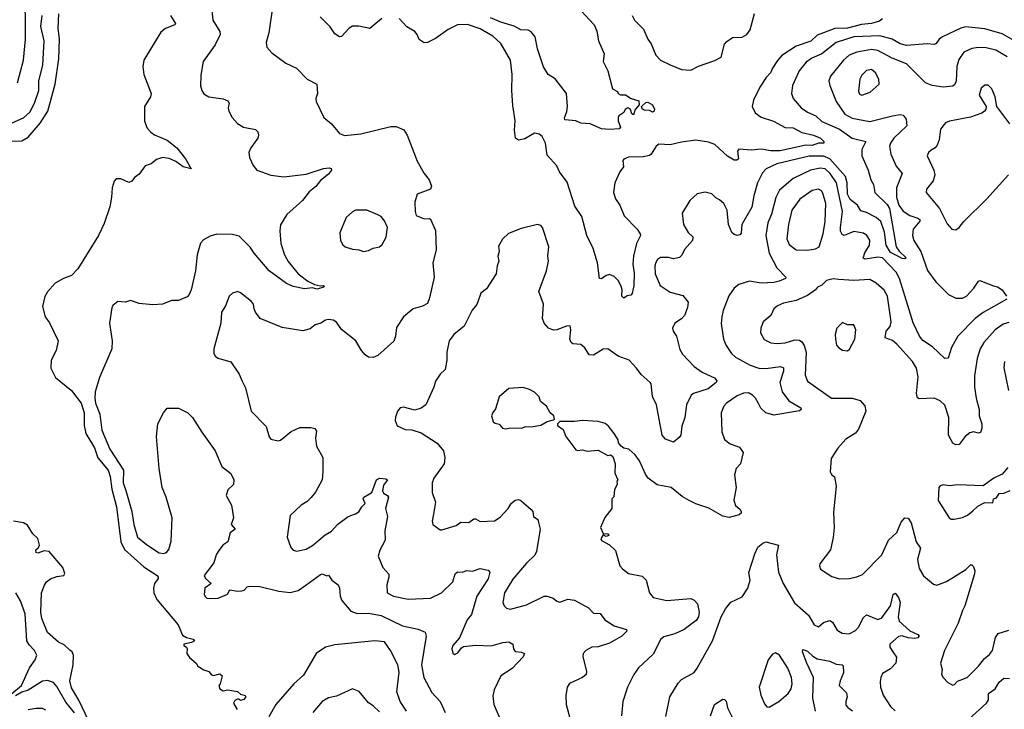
# Model space of a CAD drawing. Extents: x 1954683 to 2060285, y 904798 to 1016299.
# Tile 404 of 472: x 2034601 to 2040768, y 972316 to 976638. Entities that reach past the tile are written whole.
import ezdxf

# ---------------------------------------------------------------- set-up
doc = ezdxf.new("R2010")
doc.units = 0

msp = doc.modelspace()

# ---------------------------------------------------------------- linework, layer by layer
at = {"layer": '0CON10XD'}
for points in [[(2034586.7, 976243.3), (2034625.9, 976385), (2034638.6, 976515), (2034638.8, 976675), (2034618.7, 976755), (2034595.7, 976815), (2034603, 976875), (2034594.5, 976934.5)], [(2035801.4, 976735), (2035810, 976635), (2035853.8, 976565), (2035856, 976545), (2035825, 976481.2), (2035750.8, 976375), (2035735, 976290), (2035734.2, 976224.2), (2035741.2, 976195), (2035754.3, 976174.3), (2035785, 976154), (2035875, 976142), (2035905, 976130), (2035913.9, 976113.9), (2035908, 976085), (2035911.2, 976065), (2035931.2, 976025), (2035965, 975986.7), (2036002.5, 975965), (2036078.8, 975948.8), (2036093.8, 975935), (2036097.1, 975915), (2036092.5, 975895), (2036048, 975835), (2036036.2, 975805), (2036041.2, 975775), (2036062.5, 975725), (2036086.7, 975695), (2036175, 975663.3), (2036255, 975652.7), (2036395, 975669.5), (2036505, 975705.5), (2036539.2, 975709.2), (2036552.5, 975705), (2036553.3, 975695), (2036535, 975670), (2036485, 975630), (2036456.6, 975593.4), (2036415, 975559.2), (2036372.9, 975505), (2036275, 975418), (2036235, 975353.3), (2036230, 975315), (2036236.4, 975235), (2036259.2, 975165), (2036281.7, 975121.7), (2036345, 975045.7), (2036405, 975000), (2036447.7, 974977.7), (2036485, 974970), (2036505, 974972.5), (2036510, 974965), (2036505, 974961.2), (2036465, 974950), (2036435, 974958), (2036385, 974951.8), (2036315, 974966.7), (2036272.9, 974985), (2036164.7, 975064.7), (2036069.6, 975175), (2036045, 975213.3), (2035975, 975280.5), (2035935, 975291.5), (2035835, 975294.4), (2035795, 975282), (2035752.7, 975257.3), (2035733.2, 975236.8), (2035712.2, 975165), (2035702.9, 975065), (2035674.4, 974944.4), (2035663.5, 974915), (2035649.9, 974900.1), (2035595, 974877.5), (2035555, 974878.2), (2035495, 974855.5), (2035435, 974850), (2035350.3, 974860.3), (2035295, 974878.8), (2035265, 974866.7), (2035215, 974872.5), (2035185, 974847.5), (2035178.3, 974831.7), (2035162.9, 974735), (2035180, 974625), (2035177.5, 974575), (2035100.6, 974395), (2035074.5, 974305.5), (2035071.8, 974265), (2035075.6, 974235), (2035102.5, 974165), (2035115.6, 974065), (2035165, 973946.2), (2035250.8, 973815), (2035249.2, 973735), (2035266.9, 973686.9), (2035304.5, 973555), (2035317.1, 973475), (2035339.4, 973395), (2035395, 973348.1), (2035475, 973295.8), (2035501.7, 973291.7), (2035521.3, 973298.7), (2035535, 973316.7), (2035550.7, 973369.3), (2035555.5, 973515), (2035518.6, 973645), (2035494.4, 973705), (2035474.5, 973825), (2035457.8, 974025), (2035465.6, 974105), (2035501.4, 974175), (2035525, 974204), (2035595, 974203.8), (2035654.1, 974174.1), (2035683.3, 974145), (2035743.1, 974053.1), (2035826, 973935), (2035867.7, 973837.7), (2035923.9, 973793.9), (2035942.5, 973755), (2035940, 973725), (2035905, 973691.2), (2035894.4, 973655), (2035928, 973595), (2035940, 973515), (2035926.2, 973475), (2035950, 973445), (2035919.1, 973420.9), (2035905.3, 973364.7), (2035874, 973345), (2035844.6, 973305.4), (2035831.4, 973285), (2035816.6, 973233.4), (2035757.1, 973155), (2035765.6, 973135), (2035800, 973105), (2035760, 973075), (2035757.5, 973035), (2035765, 973020), (2035773, 973013), (2035795, 973010), (2035845, 973012.5), (2035902.3, 973037.7), (2035917.5, 973065), (2035965, 973055.6), (2035992.1, 973057.9), (2036007.2, 973062.8), (2036026.9, 973083.1), (2036043.2, 973086.8), (2036105, 973085.6), (2036225, 973055.6), (2036295, 973047.5), (2036345, 973060), (2036393, 973093), (2036485, 973160), (2036495, 973164), (2036525, 973153.3), (2036535, 973156.7), (2036556.1, 973126.1), (2036596, 973095), (2036604.3, 973075), (2036607.5, 973025), (2036617.8, 972997.8), (2036675, 972930.6), (2036715, 972915.4), (2036785, 972917.6), (2036865, 972903.9), (2036998, 972838), (2037097.3, 972817.3), (2037140, 972800), (2037147.1, 972775), (2037118, 972595), (2037132.1, 972515), (2037182.2, 972422.2), (2037234, 972365), (2037266.7, 972295)], [(2034555, 975876.5), (2034615, 975879.8), (2034655, 975901.5), (2034730.1, 975989.9), (2034777.7, 976065), (2034823.9, 976235), (2034846.3, 976393.7), (2034850.2, 976515), (2034842.4, 976585), (2034847.5, 976675)], [(2036183.9, 976713.9), (2036162.5, 976555), (2036144, 976495), (2036150, 976465), (2036180.9, 976430.9), (2036267.5, 976365), (2036334.1, 976334.1), (2036402.5, 976265), (2036463, 976233), (2036466.7, 976175), (2036456.7, 976145), (2036458.8, 976125), (2036506.7, 976025), (2036553.3, 975985), (2036605, 975925.8), (2036635, 975911.4), (2036738.2, 975921.8)], [(2038116.2, 976695), (2038200, 976605), (2038215.7, 976565.7), (2038226.1, 976506.1), (2038262, 976425), (2038256, 976376), (2038285, 976317.5), (2038313.9, 976203.9), (2038345, 976187.5), (2038350, 976175), (2038365, 976167.5), (2038395, 976166.7), (2038430, 976145), (2038478.8, 976128.8), (2038480, 976105), (2038456.2, 976075), (2038445, 976042.5), (2038435, 976047.5), (2038426.7, 976075), (2038415, 976083.3), (2038405, 976083.8), (2038394.2, 976075), (2038384.3, 976055.7), (2038354.1, 976035.9), (2038348.8, 976025), (2038348.8, 976005), (2038363.3, 975965), (2038355, 975954.2), (2038295, 975950), (2038245, 975954.3), (2038175, 975985.6), (2038115, 975988.8), (2038085, 976003.8), (2038015, 976010), (2038012.7, 976022.7), (2038027.6, 976062.4), (2038032.1, 976095), (2038025.2, 976175.2), (2037955, 976266.7), (2037910.6, 976295), (2037882, 976342), (2037843.5, 976455), (2037830, 976530), (2037805, 976562.5), (2037785, 976571.8), (2037738.8, 976575), (2037698.5, 976598.5), (2037615, 976621.6), (2037549.1, 976649.1)], [(2038438, 976665), (2038451.2, 976635), (2038508.7, 976578.7), (2038536, 976515), (2038556.8, 976486.8), (2038584.3, 976415), (2038615, 976384.4), (2038675.3, 976355.3), (2038746.3, 976326.3), (2038805, 976321.5), (2038852.4, 976347.6), (2038955, 976381.8), (2038995, 976403.2), (2039016, 976484), (2039029.2, 976500.8), (2039065, 976526.2), (2039125, 976529.4), (2039155.7, 976545), (2039176.1, 976573.9), (2039203, 976677)], [(2034555, 975991.1), (2034625, 976022.1), (2034665, 976058.9), (2034694.3, 976115.7), (2034720.6, 976195), (2034721.9, 976255), (2034746.7, 976353.3), (2034755.3, 976505.3), (2034734, 976596), (2034742.4, 976665)], [(2035546.2, 976665), (2035576.7, 976615), (2035573.3, 976605), (2035515, 976582.4), (2035485, 976560), (2035379, 976385), (2035371.9, 976345), (2035378.6, 976295), (2035424.5, 976175), (2035420.5, 976155), (2035382.9, 976095), (2035382.1, 976002.1), (2035399.1, 975959.1), (2035422.6, 975932.6), (2035445.5, 975915.5), (2035525, 975882.5), (2035585, 975834), (2035640.8, 975765), (2035676.1, 975703.9), (2035625, 975715.5), (2035579.5, 975749.5), (2035537.2, 975767.2), (2035495, 975773.4), (2035457.2, 975762.8), (2035425, 975735.6), (2035387, 975723), (2035349.5, 975670.5), (2035320.5, 975649.5), (2035303, 975627), (2035285, 975617.5), (2035235, 975640), (2035205, 975640), (2035193.3, 975625), (2035180, 975585), (2035177.1, 975525), (2035165.6, 975465), (2035130.2, 975359.8), (2035095, 975286), (2034965, 975077.5), (2034925, 975034), (2034875, 975016.7), (2034824.2, 974985.8), (2034775, 974933.3), (2034757.9, 974902.1), (2034745, 974840), (2034760, 974775), (2034787.8, 974737.8), (2034843.1, 974625), (2034830.6, 974565), (2034798.5, 974505), (2034795.4, 974455), (2034825, 974396.4), (2034925, 974314.1), (2034986.7, 974235), (2035004.8, 974175), (2035004.8, 974095), (2035015.7, 974045), (2035069.7, 973955), (2035091.5, 973891.5), (2035156.3, 973815), (2035168.5, 973775), (2035178.2, 973695), (2035207, 973585), (2035234.1, 973365), (2035257.3, 973317.3), (2035378.9, 973208.9), (2035461.9, 973155), (2035469.2, 973145), (2035468, 973135), (2035446, 973104), (2035439.6, 973075), (2035442.3, 973045), (2035460, 973005), (2035594.5, 972845), (2035621.4, 972781.4), (2035645.8, 972765.8), (2035686.9, 972755), (2035695.7, 972745), (2035676.7, 972735), (2035628.8, 972725), (2035630, 972715), (2035646.7, 972705), (2035651.2, 972695), (2035648.8, 972665), (2035665, 972641.2), (2035707.5, 972605), (2035717, 972587), (2035755, 972562.5), (2035785, 972552.5), (2035801.7, 972531.7), (2035815, 972527.5), (2035855, 972537.5), (2035870, 972525), (2035856.7, 972475), (2035847.5, 972465), (2035855, 972443.3), (2035875, 972432.5), (2035905, 972437.5), (2035965, 972426.7), (2035985, 972410), (2036013, 972403), (2036016.7, 972395), (2036005, 972377.5), (2035985, 972370), (2035975, 972380), (2035965, 972380), (2035949.3, 972370.7), (2035940, 972355), (2035962.5, 972315)], [(2036870, 976645), (2036795, 976583.8), (2036725, 976598), (2036685, 976598), (2036663.8, 976585), (2036616.4, 976533.6), (2036605, 976530), (2036575, 976550), (2036545, 976593.3), (2036483.3, 976655)], [(2040005, 976643.3), (2039985, 976628), (2039936.7, 976615), (2039873, 976607), (2039785, 976585.9), (2039706.1, 976583.9), (2039635, 976556.3), (2039595, 976540.5), (2039555, 976504.4), (2039465, 976472.9), (2039375, 976414.6), (2039347.5, 976382.5), (2039315.4, 976335), (2039303.8, 976305), (2039275.4, 976275), (2039236.9, 976215), (2039196.1, 976133.9), (2039188.8, 976095), (2039206.7, 976055), (2039245, 976027.3), (2039321.7, 976001.7), (2039395, 975963.3), (2039445, 975959.5), (2039500.2, 975930.2), (2039572.9, 975915), (2039617.1, 975895), (2039637.5, 975875), (2039637.5, 975865), (2039605, 975864.4), (2039565, 975849.8), (2039525, 975851.9), (2039363.7, 975816.3), (2039305, 975815.2), (2039245, 975825.9), (2039185, 975819.8), (2039105, 975827.5), (2039096.8, 975813.2), (2039102, 975765), (2039092.9, 975757.1), (2039075, 975756.9), (2039035, 975782.9), (2038955, 975855.4), (2038915, 975871.2), (2038835, 975882), (2038745, 975870.9), (2038675, 975853.9), (2038605, 975857.9), (2038586.7, 975845), (2038556.9, 975795), (2038545, 975787.5), (2038505, 975777.8), (2038415, 975776), (2038385, 975763.3), (2038378.8, 975755), (2038382, 975715), (2038360.8, 975685), (2038328.5, 975615), (2038320.5, 975555), (2038332.5, 975515), (2038360.6, 975475), (2038387.9, 975407.9), (2038469.2, 975325), (2038488, 975295), (2038488.6, 975285), (2038463.8, 975235), (2038445.9, 975155), (2038440.9, 975105), (2038448.6, 975048.6), (2038447.4, 974972.6), (2038437.3, 974922.7), (2038428.3, 974911.7), (2038405, 974907.5), (2038385, 974892.5), (2038372.9, 974905), (2038374.4, 974945), (2038368.6, 974965), (2038350.7, 975000.7), (2038325, 975028.8), (2038295, 975042), (2038274.3, 975035.7), (2038245, 975013.8), (2038233.3, 975015), (2038220, 975115), (2038193.2, 975205), (2038154.1, 975285), (2038122.3, 975405), (2038078.8, 975468.8), (2038030.4, 975620.4), (2037981.9, 975685), (2037965, 975722), (2037905, 975790), (2037894.2, 975864.2), (2037873.3, 975905), (2037855, 975920), (2037825, 975926.7), (2037765, 975891.2), (2037725, 975883.3), (2037706.4, 975896.4), (2037699.2, 975945), (2037704.2, 976005), (2037690.6, 976099.4), (2037682.9, 976195), (2037686.5, 976295), (2037675.5, 976385), (2037615, 976488.5), (2037563.6, 976535), (2037485, 976580), (2037405, 976607.1), (2037343.8, 976606.2), (2037285, 976577.5), (2037205, 976520.6), (2037155, 976495.8), (2037135, 976492), (2037103.6, 976513.6), (2037090.8, 976545), (2037075, 976563.8), (2037025, 976594), (2036977.5, 976645)], [(2040865, 976487.5), (2040755, 976550.4), (2040645, 976579.8), (2040525, 976593.2), (2040495, 976584.7), (2040379.7, 976530.3), (2040358.9, 976515), (2040341.5, 976488.5), (2040327.8, 976482.2), (2040285, 976486), (2040155, 976476.1), (2040115, 976487.3), (2040065.5, 976515.5), (2039987.1, 976537.1), (2039825, 976531.5), (2039714.8, 976495.2), (2039625, 976424.6), (2039562.3, 976397.7), (2039527.3, 976372.7), (2039483.1, 976316.9), (2039441.4, 976225), (2039435.7, 976175.7), (2039445.6, 976145), (2039495, 976085.6), (2039535, 976058.1), (2039586.5, 976036.5), (2039625, 976000), (2039735, 975952.4), (2039815, 975894.7), (2039899.4, 975875), (2039876, 975825), (2039874.7, 975785), (2039914.1, 975695), (2039930.8, 975635), (2039949.2, 975605), (2039957.1, 975555), (2040035, 975479.4), (2040048.5, 975455), (2040090.7, 975215), (2040108.3, 975188.3), (2040152.5, 975145), (2040145, 975140), (2040127.7, 975142.3), (2040105, 975154.4), (2040055, 975179.2), (2040027.1, 975225), (2040016.5, 975306.5), (2039993.4, 975373.5), (2039965, 975398), (2039905, 975428.8), (2039869.8, 975439.8), (2039847.6, 975475), (2039801.8, 975511.8), (2039785.6, 975545), (2039783.6, 975615), (2039773.7, 975655), (2039675, 975767), (2039635, 975782.8), (2039545, 975783.3), (2039344, 975735), (2039275.9, 975704.1), (2039252.8, 975677.2), (2039222.9, 975615), (2039198.2, 975535), (2039186.7, 975463.3), (2039124.6, 975355), (2039119.3, 975300.7), (2039111.2, 975288.8), (2039095, 975285.8), (2039075, 975291.1), (2039060.5, 975305), (2039040, 975355), (2039032.9, 975445), (2039010.8, 975485), (2038985, 975510), (2038961.2, 975521.2), (2038935, 975546.2), (2038895, 975556.2), (2038845, 975546.7), (2038798.8, 975505), (2038751.2, 975425), (2038758, 975355), (2038788.8, 975305), (2038817, 975277), (2038815, 975253.8), (2038765, 975196.7), (2038748.3, 975161.7), (2038732.7, 975147.3), (2038695, 975140), (2038665, 975148), (2038615, 975148), (2038596.2, 975135), (2038585, 975116.7), (2038578.6, 975095), (2038580.6, 975045), (2038612.1, 974972.1), (2038675, 974930.8), (2038755, 974909.2), (2038786.8, 974866.8), (2038784.3, 974835), (2038764.4, 974785), (2038746, 974764), (2038705, 974736), (2038689.2, 974705), (2038694.3, 974685), (2038715.6, 974655), (2038735, 974570.8)], [(2040785.5, 976405), (2040715, 976446.4), (2040655, 976461.2), (2040605, 976463.8), (2040565, 976457.1), (2040515, 976434.4), (2040482.4, 976387.6), (2040470, 976345), (2040465.4, 976255), (2040458, 976232), (2040445, 976222.2), (2040385, 976215.5), (2040316, 976226), (2040275, 976241.9), (2040155, 976361.8), (2040065, 976397.8), (2039975, 976445.8), (2039935, 976451.6), (2039844.8, 976435.2), (2039795.6, 976415), (2039760.9, 976385), (2039678.9, 976285), (2039668.1, 976255), (2039674.4, 976225), (2039715.4, 976125), (2039768.8, 976045), (2039815, 976020), (2039925, 976000.8), (2040066.4, 976036.4), (2040115, 976043.3), (2040135, 976039.4), (2040153.1, 976015), (2040156.6, 975973.4), (2040075.6, 975895), (2040054.4, 975865), (2040048.9, 975845), (2040057.5, 975795), (2040090.5, 975720.5), (2040127.3, 975675), (2040091.8, 975585), (2040092.5, 975525), (2040107.6, 975475), (2040135, 975438.2), (2040175, 975410.6), (2040226, 975395), (2040238.1, 975385), (2040238.1, 975375), (2040197.5, 975325), (2040192.1, 975285), (2040201.5, 975255), (2040245.4, 975185), (2040286.2, 975066.2), (2040338.9, 974995), (2040418.1, 974915), (2040465, 974893.1), (2040505, 974892.5), (2040530, 974905), (2040576.7, 974955), (2040605, 974998.8), (2040615, 975004), (2040700.7, 974970.7), (2040725, 974964.4), (2040754.4, 974945), (2040780.6, 974905)], [(2039875, 976164.4), (2039927, 976183), (2039983.8, 976235), (2039980.8, 976265), (2039960.6, 976305), (2039935, 976325.7), (2039905, 976320), (2039875, 976290), (2039862.5, 976265), (2039855, 976190), (2039861.7, 976171.7), (2039875, 976164.4)], [(2040802.9, 975985), (2040720, 976095), (2040710, 976155), (2040689.2, 976205), (2040667.5, 976227.5), (2040645, 976228.6), (2040621.7, 976208.3), (2040610.6, 976165), (2040654, 976095), (2040652, 976075), (2040644, 976065), (2040627.9, 976052.1), (2040555, 976027.5), (2040425, 976003.1), (2040399.2, 975990.8), (2040368.9, 975951.1), (2040359.4, 975885), (2040347.4, 975852.6), (2040335, 975835.8), (2040310.5, 975819.5), (2040292, 975805), (2040283.8, 975785), (2040326.7, 975695), (2040332.5, 975665), (2040321.5, 975628.5), (2040281.2, 975575), (2040278.8, 975555), (2040362.7, 975455), (2040408.9, 975358.9), (2040440, 975325), (2040465, 975322)], [(2038565, 976058), (2038545, 976068.9), (2038511.8, 976071.8), (2038500.2, 976080.2), (2038495.7, 976095), (2038521.7, 976118.3), (2038535, 976120.8), (2038563.6, 976103.6), (2038576.3, 976076.3), (2038575, 976064), (2038565, 976058)], [(2036738.2, 975921.8), (2036925, 975969.4), (2036958.3, 975968.3), (2037007.9, 975947.9), (2037028, 975915), (2037090.9, 975750.9), (2037134.5, 975674.5), (2037166.2, 975635), (2037180, 975595), (2037173.3, 975576.7), (2037091.2, 975545), (2037076.2, 975495), (2037077.5, 975435), (2037085, 975410), (2037135, 975390), (2037165, 975392.5), (2037175, 975387.5), (2037206.1, 975316.1), (2037209.2, 975195), (2037188, 975115), (2037198, 975025), (2037168.8, 974895), (2037155, 974860), (2037125, 974842), (2037065, 974826.7), (2037005, 974776.7), (2036960.5, 974709.5), (2036955.8, 974654.2), (2036945, 974622.5), (2036845, 974533.3), (2036815, 974521.2), (2036785, 974523.8), (2036765, 974536.7), (2036742, 974565), (2036706.7, 974625), (2036617, 974697), (2036585, 974742), (2036565, 974755.8), (2036535, 974758.8), (2036516.1, 974753.9), (2036487.5, 974735), (2036452.5, 974725), (2036419.5, 974700.5), (2036375, 974688.8), (2036245, 974709.2), (2036106.7, 974765), (2036078.8, 974805), (2036068.8, 974825), (2036066.2, 974855), (2036052.7, 974872.7), (2035985, 974926.2), (2035965, 974933.8), (2035955, 974931.2), (2035935, 974924), (2035914.2, 974905), (2035890, 974845), (2035864.2, 974805), (2035861.2, 974735), (2035817.5, 974575), (2035817.5, 974545), (2035827, 974527), (2035845, 974517.5), (2035923, 974493), (2035976.1, 974416.1), (2035995, 974372.5), (2036015, 974330), (2036050, 974185), (2036145, 974087.5), (2036164.1, 974024.1), (2036175, 974010), (2036219.3, 973999.3), (2036235, 974002), (2036302, 974058), (2036355, 974081.4), (2036425, 974082.5), (2036448.8, 974075), (2036459.7, 974059.7), (2036454, 974015), (2036459.5, 973965), (2036499.4, 973895), (2036500.4, 973805), (2036494.7, 973755), (2036454.1, 973675.9), (2036427.4, 973642.6), (2036402.6, 973617.4), (2036363.8, 973596.2), (2036295, 973530), (2036276, 973395), (2036299.5, 973329.5), (2036315, 973313.3), (2036335, 973306.2), (2036395, 973319.2), (2036435, 973343.1), (2036515, 973409.4), (2036555, 973432.2), (2036592.8, 973477.2), (2036658.8, 973525), (2036705, 973540), (2036725.9, 973554.1), (2036743.1, 973585), (2036764, 973605), (2036753.3, 973635), (2036757.5, 973645), (2036806.2, 973675), (2036836, 973755), (2036855, 973764.3), (2036895, 973761.2), (2036905.8, 973755), (2036879.7, 973720.3), (2036874.2, 973685), (2036880, 973670), (2036905, 973655.8), (2036910.8, 973645), (2036892, 973575), (2036905.6, 973525), (2036888.8, 973435), (2036890.6, 973375), (2036857.7, 973312.3), (2036847.1, 973275), (2036875.4, 973205.4), (2036912.3, 973162.3), (2036914.2, 973145), (2036901.2, 973095), (2036903.3, 973045), (2036942.5, 973025), (2037035, 973005.7), (2037175, 973012.5), (2037242.9, 973045), (2037314.4, 973115), (2037328.9, 973165), (2037342.4, 973177.6), (2037375, 973174.5), (2037400, 973185), (2037437.5, 973182.5), (2037485, 973197.5), (2037535, 973188.8), (2037546.2, 973175), (2037535, 973134.2), (2037463.3, 973025), (2037430.6, 972909.4), (2037403.9, 972876.1), (2037356.4, 972763.6), (2037314, 972715), (2037308, 972695), (2037315, 972667.5), (2037325, 972660), (2037345, 972668.8), (2037368.6, 972701.4), (2037381.4, 972708.6), (2037455, 972718.5), (2037555, 972714.6), (2037627.5, 972735), (2037665, 972738.6), (2037690, 972725), (2037693.3, 972695), (2037705, 972677.5), (2037743.8, 972673.8), (2037762.5, 972665), (2037753.8, 972645), (2037685, 972571.9), (2037614.2, 972525.8), (2037572.6, 972437.4), (2037565, 972400), (2037570, 972345), (2037622, 972225)], [(2040784, 974886), (2040635, 974803.6), (2040585.7, 974764.3), (2040475.7, 974654.3), (2040436.4, 974583.6), (2040415, 974516.7), (2040395, 974514), (2040318.7, 974588.7), (2040256.6, 974626.6), (2040236.2, 974655), (2040197.5, 974737.5), (2040111.9, 975015), (2040089.7, 975055), (2040005, 975146.5), (2039975, 975149.8), (2039897.2, 975137.2), (2039883.4, 975143.4), (2039894.1, 975175.9), (2039922.5, 975225), (2039925.3, 975255.3), (2039905.9, 975285.9), (2039885, 975300.5), (2039825, 975309.6), (2039765, 975286.5), (2039752.7, 975292.7), (2039742.6, 975312.6), (2039741.6, 975335), (2039753.7, 975435), (2039716.6, 975615), (2039677.1, 975675), (2039645, 975702.3), (2039615, 975706.5), (2039554.4, 975695.6), (2039445, 975641.8), (2039359.5, 975570.5), (2039337.3, 975522.7), (2039310.5, 975419.5), (2039287.3, 975365), (2039274.6, 975285), (2039294.6, 975175), (2039343.1, 975083.1), (2039398.8, 975025), (2039396.7, 975015), (2039358.2, 974998.2), (2039325, 974990), (2039245, 974986.9), (2039171.7, 974998.3), (2039105, 974978.8), (2039076.7, 974955), (2039041.7, 974908.3), (2039006.5, 974815), (2038998.2, 974775), (2038994.5, 974734.5), (2039009.4, 974635), (2039025.7, 974595), (2039058.9, 974545), (2039085, 974523.6), (2039175, 974471.8), (2039230, 974455), (2039275, 974452.1), (2039365, 974463.6), (2039385, 974456.9), (2039385.5, 974435.5), (2039362.7, 974365), (2039377.3, 974305), (2039419.2, 974249.2), (2039493.8, 974205), (2039495.6, 974195), (2039485, 974187.5), (2039325, 974159.1), (2039274.2, 974175), (2039243.3, 974203.3), (2039227.5, 974232.5)], [(2040465, 975322), (2040485.8, 975335), (2040515, 975372.5), (2040657.5, 975515), (2040792.9, 975665)], [(2039535, 975193.3), (2039585, 975201.1), (2039609.2, 975215), (2039633.4, 975296.6), (2039646.7, 975373.3), (2039650.9, 975485), (2039630.8, 975550.8), (2039621.9, 975565), (2039605, 975575.4), (2039565, 975568.5), (2039487.2, 975512.8), (2039437.5, 975445), (2039415.3, 975355), (2039405.4, 975265), (2039419.4, 975229.4), (2039465, 975195.6), (2039535, 975193.3)], [(2036755, 975186), (2036785, 975191.2), (2036814.3, 975205.7), (2036855, 975214), (2036871.7, 975228.3), (2036896.2, 975275), (2036905.8, 975335.8), (2036886.8, 975376.8), (2036865, 975403.8), (2036845, 975416), (2036775, 975444.2), (2036705, 975443.8), (2036685.9, 975434.1), (2036645, 975397.5), (2036607, 975303), (2036610, 975255), (2036625, 975227.5), (2036640, 975215), (2036685, 975198.8), (2036725, 975196), (2036755, 975186)], [(2038735, 974570.8), (2038752.3, 974542.3), (2038825.7, 974465), (2038875, 974428.9), (2038953.3, 974393.3), (2038966.7, 974375), (2038962.5, 974365), (2038914, 974325), (2038821.2, 974295), (2038805.8, 974285), (2038778, 974225), (2038767.1, 974145), (2038748.8, 974091.2), (2038740.8, 974035), (2038730.9, 974019.1), (2038695, 973990), (2038645, 974008.8), (2038625.6, 974035), (2038589.6, 974225), (2038565, 974276.7), (2038555.4, 974355), (2038548.9, 974365), (2038493.7, 974413.6), (2038465, 974454.4), (2038417.8, 974505), (2038349, 974529), (2038285, 974575.7), (2038255, 974572), (2038195, 974534.4), (2038167.6, 974537.6), (2038141.1, 974581.1), (2038115, 974603.1), (2038065, 974607.1), (2038054.5, 974614.5), (2038047.1, 974635), (2038053.3, 974695), (2038048.3, 974718.3), (2038025, 974718), (2037965, 974694.2), (2037945, 974692.5), (2037913.8, 974705), (2037885, 974736.7), (2037875.5, 974765.5), (2037881.9, 974855), (2037852.5, 974935), (2037901.4, 975065), (2037912.9, 975125), (2037908.8, 975155), (2037915.8, 975215), (2037876, 975335), (2037865, 975348.8), (2037845, 975353.8), (2037741.1, 975328.9), (2037661.7, 975298.3), (2037625, 975263.3), (2037600.7, 975219.3), (2037603.3, 975185), (2037596.2, 975155), (2037601.2, 975125), (2037591.2, 975095), (2037586, 975045), (2037525, 974951.2), (2037488.8, 974925), (2037469.7, 974870.3), (2037465, 974853.8), (2037435, 974816.7), (2037385, 974717.1), (2037320.8, 974665), (2037292, 974625), (2037275.7, 974555), (2037275.6, 974504.4), (2037266, 974445), (2037234.4, 974415.6), (2037205, 974373.3), (2037195.7, 974335), (2037145, 974223.3), (2037115, 974203.3), (2037075, 974191.2), (2037005, 974208.8), (2036984.1, 974205.9), (2036966.7, 974185), (2036953.9, 974146.1), (2036953.8, 974125), (2036965, 974093.3), (2037015, 974068.8), (2037057.7, 974067.7), (2037115, 974048.8), (2037215, 973983.8), (2037255.6, 973935.6), (2037264, 973895), (2037258.8, 973855), (2037196, 973765), (2037184, 973735), (2037184.2, 973674.2), (2037205.8, 973615), (2037192, 973538), (2037184.3, 973495), (2037188, 973475), (2037235, 973440), (2037245, 973440), (2037335, 973467.5), (2037365, 973488), (2037415, 973487.5), (2037445, 973509.2), (2037455, 973510), (2037485, 973493.8), (2037575, 973496.2), (2037609.7, 973520.3), (2037661.4, 973575), (2037680, 973605), (2037705, 973626), (2037725, 973630), (2037740, 973625), (2037805, 973568.8), (2037814.2, 973555), (2037819.4, 973525), (2037845.4, 973505.4), (2037849.2, 973495), (2037861.9, 973445), (2037838.2, 973305), (2037828.3, 973281.7), (2037775, 973231.9), (2037689.2, 973130.8), (2037638.2, 973045), (2037626.9, 972985), (2037635, 972963.8), (2037649.7, 972949.7), (2037675, 972944.2), (2037775, 972970.6), (2037885, 973024.3), (2037905, 973024.2), (2037942.7, 973012.7), (2037965, 972993.8), (2037985, 972987.5), (2038035, 973006), (2038075, 973000.8), (2038162.7, 972952.7), (2038195, 972918), (2038237.3, 972917.3), (2038266.8, 972876.8), (2038325, 972838.1), (2038402.5, 972815), (2038403.3, 972805), (2038372, 972775), (2038295, 972729.4), (2038225, 972708.1), (2038184.4, 972705.6), (2038146.7, 972685), (2038131.2, 972665), (2038128, 972645), (2038150.8, 972555), (2038150, 972535), (2038126.7, 972515), (2038045, 972478), (2038030.8, 972455), (2038022.3, 972402.3), (2038024.3, 972345), (2038050.8, 972245)], [(2040795, 974740.4), (2040760.8, 974729.1), (2040711.1, 974695), (2040639.5, 974615), (2040617.3, 974575), (2040597.5, 974515), (2040580, 974405), (2040581.2, 974335), (2040591.1, 974265), (2040610.9, 974195), (2040611.1, 974155), (2040627.5, 974105), (2040627.1, 974075), (2040618.3, 974051.7), (2040605, 974045.8), (2040575, 974054.4), (2040552.2, 974047.8), (2040522.5, 974025), (2040485, 973976), (2040465, 973974.2), (2040445, 973984), (2040418.8, 974035), (2040420.5, 974145), (2040395, 974221.2), (2040365, 974249.4), (2040327.5, 974265), (2040235, 974261.5), (2040225, 974268), (2040218.5, 974295), (2040228.9, 974398.9), (2040217.5, 974455), (2040193.5, 974495), (2040095.5, 974605), (2040066.4, 974626.4), (2040022, 974645), (2040028.6, 974685), (2040052.7, 974715), (2040058.5, 974745), (2040035.5, 974905), (2040015, 974942.5), (2039965, 974986.9), (2039925, 975008.9), (2039825, 975002.5), (2039730.6, 975010.6), (2039695, 975013.1), (2039655, 975004.3), (2039625, 974974.3), (2039598.7, 974961.3), (2039585, 974944.3), (2039535, 974908.5), (2039465, 974878.9), (2039385, 974862.2), (2039348, 974845), (2039324.6, 974825.4), (2039305.8, 974785), (2039258, 974745), (2039242.5, 974705), (2039241.4, 974675), (2039264.5, 974634.5), (2039305, 974612.9), (2039345, 974608.1), (2039395, 974612.5), (2039455, 974632), (2039485, 974630.4), (2039500, 974620), (2039514.7, 974595), (2039526, 974554), (2039521.1, 974411.1), (2039535, 974372.9), (2039685, 974266.9), (2039815, 974265.5), (2039865, 974251.4), (2039895, 974218.8), (2039900.5, 974185), (2039855, 974072), (2039835, 974046), (2039775, 974008), (2039725, 973953.3), (2039683, 973887), (2039676.2, 973805), (2039685, 973786.7), (2039705, 973772.5), (2039714.2, 973715), (2039697.9, 973552.1), (2039701.1, 973455), (2039696.4, 973393.6), (2039678.6, 973315), (2039612.3, 973227.7), (2039610, 973215), (2039617.5, 973195), (2039687.3, 973147.3), (2039735, 973134), (2039795, 973135.8), (2039845, 973145.8), (2039879.7, 973160.3), (2040000.8, 973285), (2040042.5, 973375), (2040094.3, 973425), (2040122.3, 973487.7), (2040145, 973515.8), (2040165, 973512.9), (2040185, 973484), (2040215, 973366.2), (2040242.5, 973325), (2040223.8, 973255), (2040235, 973198.8), (2040261.4, 973151.4), (2040325, 973100), (2040345, 973094.3), (2040405, 973116.7), (2040527, 973193), (2040555, 973221.2), (2040565, 973221.2), (2040572.9, 973212.9), (2040582.2, 973185), (2040581.5, 973165), (2040521.4, 972965), (2040505.6, 972935), (2040479.4, 972855), (2040393.3, 972685), (2040368.5, 972605), (2040378.5, 972565), (2040373.3, 972535), (2040383.8, 972515), (2040413.4, 972483.4), (2040445, 972468), (2040455, 972471.2), (2040475, 972491.4), (2040535, 972515.7), (2040605, 972585.7), (2040642.9, 972635), (2040675, 972660), (2040694.2, 972685), (2040712.5, 972765), (2040729.4, 972790.6), (2040795, 972811.9)], [(2039785, 974562.5), (2039798, 974572), (2039832.5, 974635), (2039838, 974695), (2039825, 974726.2), (2039785, 974726.2), (2039755, 974739.2), (2039718.8, 974705), (2039708.8, 974665), (2039710, 974635), (2039717.7, 974597.7), (2039730.5, 974580.5), (2039755, 974566.7), (2039785, 974562.5)], [(2040769.1, 974495), (2040763.7, 974456.3), (2040793.1, 974315)], [(2037645, 974073.8), (2037675, 974080), (2037745, 974077.5), (2037770.7, 974089.3), (2037805, 974086.7), (2037865, 974097.5), (2037905, 974120), (2037945, 974130), (2037950, 974135), (2037947.5, 974155), (2037923.6, 974173.6), (2037900, 974215), (2037863.3, 974245), (2037853.6, 974273.6), (2037825, 974302.5), (2037795, 974320), (2037753.6, 974333.6), (2037665, 974326.2), (2037603.3, 974275), (2037581.7, 974198.3), (2037563.9, 974176.1), (2037556.7, 974155), (2037567, 974117), (2037578.3, 974108.3), (2037605, 974102.5), (2037625, 974077.5), (2037645, 974073.8)], [(2039227.5, 974232.5), (2039210.4, 974265), (2039190, 974285), (2039165, 974298.4), (2039135, 974297.8), (2039095, 974280.3), (2039027.5, 974235), (2039011.8, 974215), (2038994.5, 974175), (2038997.8, 974055), (2039015, 974006.7), (2039050.3, 973980.3), (2039108.8, 973958.8), (2039132, 973925), (2039116.2, 973855), (2039088, 973825), (2039078.6, 973785), (2039087.5, 973705), (2039073.6, 973626.4), (2039084.2, 973594.2), (2039111.2, 973571.2), (2039120, 973555), (2039120, 973545), (2039107.5, 973535), (2039045, 973518), (2039005, 973525.6), (2038916.3, 973576.3), (2038835, 973603.3), (2038793.8, 973623.8), (2038749.7, 973649.7), (2038681.2, 973705), (2038593.6, 973723.6), (2038537.5, 973765), (2038520.5, 973790.5), (2038483.6, 973873.6), (2038455, 973910), (2038416.1, 973946.1), (2038385, 973953.3), (2038367.5, 973965), (2038352.5, 973985), (2038350, 974005), (2038323.6, 974043.6), (2038289.5, 974089.5), (2038267.7, 974107.7), (2038225, 974118.8), (2038125, 974126.7), (2038075, 974120), (2037985, 974120), (2037970, 974105), (2037970, 974095), (2038005, 974070), (2038022.5, 974025), (2038085, 973942.5), (2038095, 973937.5), (2038125, 973942.5), (2038155, 973933.8), (2038225, 973940), (2038285, 973907.5), (2038301.7, 973911.7), (2038315, 973900), (2038330, 973855), (2038327.5, 973795), (2038347.5, 973755), (2038340, 973745), (2038342.5, 973725), (2038325.9, 973694.1), (2038322.5, 973647.5), (2038310, 973635), (2038308.8, 973575), (2038265, 973517.5), (2038238.8, 973455), (2038255, 973417.5), (2038285, 973415.7), (2038290, 973405), (2038275, 973398.8), (2038255, 973410), (2038240, 973385), (2038245, 973373.3), (2038295.8, 973345.8), (2038331.7, 973311.7), (2038360.8, 973215), (2038375.6, 973195.6), (2038415, 973167.5), (2038499.3, 973150.7), (2038525, 973126.2), (2038545.4, 973045.4), (2038567.6, 973017.6), (2038655, 972997.5), (2038805, 973011.2), (2038825, 973000), (2038846.4, 972976.4), (2038857.5, 972925), (2038852.5, 972895), (2038837, 972873), (2038763.1, 972816.9), (2038705, 972789.1), (2038635, 972769.6), (2038615.6, 972755), (2038569.1, 972660.9), (2038475.7, 972575), (2038448.1, 972535), (2038407.8, 972455), (2038378.5, 972365), (2038370, 972275)], [(2040788.8, 973831.2), (2040755, 973790), (2040702.5, 973765), (2040635, 973716.7), (2040475, 973722), (2040425, 973716), (2040385, 973723.3), (2040365, 973717.5), (2040356.7, 973705), (2040353.8, 973625), (2040422.5, 973515), (2040435, 973506.7), (2040453, 973507), (2040505, 973518.8), (2040537.3, 973532.7), (2040569.5, 973560.5), (2040601.2, 973588.8), (2040645, 973612.5), (2040695, 973610), (2040700, 973635), (2040718.3, 973641.7), (2040735, 973667.5), (2040765, 973670), (2040805, 973687.5)], [(2034915, 972686.7), (2034880.5, 972720.5), (2034845, 972736.7), (2034775, 972796.7), (2034740, 972885), (2034732.9, 972925), (2034737.8, 973045), (2034756.4, 973093.6), (2034769.2, 973115), (2034795, 973134.3), (2034835, 973148.9), (2034877.5, 973155), (2034883.8, 973166.2), (2034870.8, 973205), (2034785.7, 973305.7), (2034755, 973310), (2034715, 973294.6), (2034705, 973299.4), (2034703.3, 973315), (2034719.6, 973330.4), (2034724.6, 973345), (2034715, 973386), (2034684.5, 973415), (2034650.6, 973470.6), (2034625, 973484.5), (2034562.5, 973495)], [(2038648.8, 972271.2), (2038672.9, 972395), (2038725, 972480), (2038745, 972501.9), (2038825, 972547.5), (2038845, 972574), (2038940, 972745), (2038994.6, 972895.4), (2039020.6, 972945), (2039055, 972987.5), (2039125, 973020), (2039160.9, 973075), (2039176.9, 973125), (2039167.5, 973172.5), (2039205, 973291.2), (2039225, 973332), (2039255, 973357.1), (2039275, 973365.7), (2039352.5, 973345), (2039340.5, 973285), (2039354.5, 973175), (2039382.5, 973105), (2039453.2, 972983.2), (2039542, 972905), (2039576, 972845), (2039605, 972833.1), (2039635, 972860.6), (2039675, 972872.2), (2039692.2, 972862.2), (2039721.7, 972811.7), (2039752.7, 972792.7), (2039795, 972788.9), (2039835, 972808.9), (2039855, 972831.4), (2039885, 972891.9), (2039905, 972907.5), (2039975, 972878.9), (2040001.4, 972888.6), (2040054.6, 972965), (2040071.4, 973035), (2040085, 973043.8), (2040105, 973016), (2040115.4, 972985), (2040102.8, 972895), (2040109.2, 972869.1), (2040175, 972808.2), (2040226.7, 972785), (2040233.8, 972775), (2040225.4, 972764.6), (2040205, 972760.5), (2040164.7, 972764.7), (2040125, 972777.3), (2040105, 972773.1), (2040051.2, 972725), (2040050, 972705), (2040070, 972675), (2040092.3, 972642.3), (2040088, 972605), (2040055, 972570), (2040005, 972540), (2039993.8, 972516.2), (2039990.9, 972490.9), (2039991.9, 972455), (2040008.6, 972405), (2040055, 972332.5), (2040085, 972306.9)], [(2034552.1, 972415), (2034611.8, 972465), (2034662.8, 972575), (2034699.1, 972625), (2034707.9, 972655), (2034695, 972684.6), (2034660.2, 972720.2), (2034646.5, 972745), (2034634.7, 972915), (2034606.4, 972996.4), (2034576.7, 973045)], [(2037024.5, 972305), (2036985, 972364.3), (2036962.9, 972425), (2036978.3, 972548.3), (2036968.8, 972595), (2036923.9, 972685), (2036885, 972737.9), (2036825, 972744.6), (2036575, 972720.4), (2036516.2, 972705), (2036458, 972665), (2036379.3, 972530.7), (2036318.8, 972475), (2036205.4, 972345), (2036162, 972268)], [(2035033, 972245), (2034972.8, 972372.8), (2034925, 972451.2), (2034915.7, 972495), (2034936, 972595), (2034938.8, 972655), (2034930, 972675), (2034915, 972686.7)], [(2039295, 972330), (2039355, 972364.4), (2039414.2, 972415), (2039431.9, 972445), (2039438.1, 972475), (2039435.5, 972515), (2039412.7, 972572.7), (2039360, 972655), (2039335, 972669.2), (2039315, 972661.2), (2039288.6, 972625), (2039231.9, 972455), (2039242.5, 972405), (2039265, 972350), (2039281.2, 972331.2), (2039295, 972330)], [(2039585.3, 972305), (2039568.4, 972385), (2039572.1, 972515), (2039531.1, 972605), (2039504.3, 972675), (2039505, 972690), (2039535, 972680), (2039568.3, 972648.3), (2039595, 972633.1), (2039675, 972617.5), (2039715, 972597.7), (2039752.5, 972595), (2039758.8, 972588.8), (2039761.5, 972545), (2039738.8, 972495), (2039734.3, 972464.3), (2039780, 972420), (2039784.4, 972395), (2039774.4, 972364.4), (2039775, 972342.5), (2039787, 972327), (2039817, 972307)], [(2034945, 972294.1), (2034890.7, 972360.7), (2034835, 972459.6), (2034813.7, 972483.7), (2034775, 972497), (2034745, 972492.5), (2034655, 972436.3), (2034615, 972424.1), (2034575, 972400)], [(2040545.6, 972255), (2040655.6, 972355), (2040668.1, 972375), (2040668.5, 972415), (2040709.5, 972445), (2040735, 972486.7), (2040765, 972511.5), (2040799.7, 972509.7)], [(2036855, 972300), (2036815, 972338), (2036785, 972356.2), (2036727.3, 972427.3), (2036685, 972443.3), (2036585, 972399.2), (2036535, 972387.5), (2036495, 972365.7), (2036438, 972295)], [(2038927.3, 972275), (2038953.3, 972345), (2039005, 972379.2), (2039015, 972377.5), (2039025, 972366.2), (2039034.4, 972325), (2039094.6, 972204.6)], [(2034765, 972311.4), (2034745, 972320), (2034705, 972321.9), (2034655, 972313.3)]]:
    msp.add_lwpolyline(points, dxfattribs=at)

doc.saveas('drawing.dxf')
